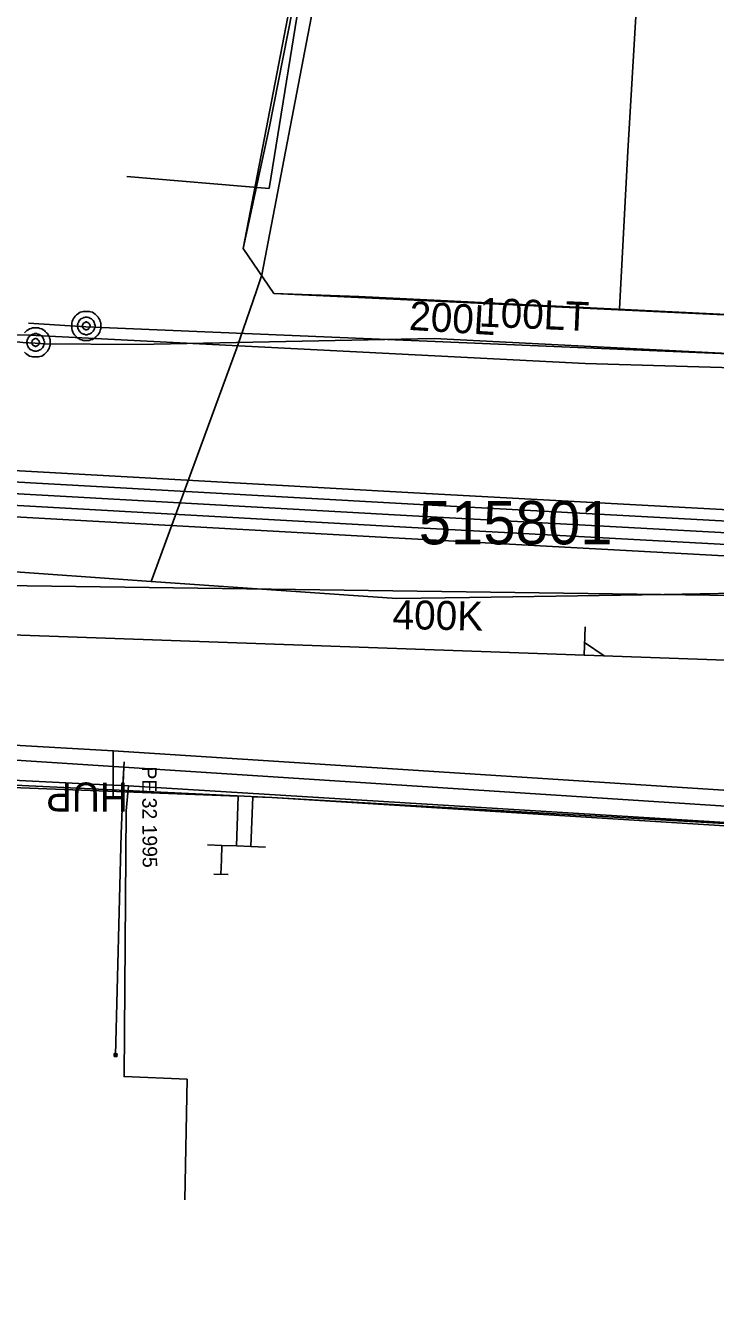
# Model space of a CAD drawing. Extents: x -746464 to -745690, y -1051581 to -1049993.
# Drawn here: x -746041.93 to -746018.12, y -1051053.52 to -1051009.02 of the extents above; entities that cross this region are included whole.
import ezdxf

# ---------------------------------------------------------------- set-up
doc = ezdxf.new("R2010")
doc.units = 0
for name, color, linetype in [('04_CETIN_neprovozovane', 7, 'Continuous'), ('04_CETIN_NN', 7, 'Continuous'), ('04_CETIN_sdelovaci_podzem', 7, 'Continuous'), ('45_Eltodo_popisy', 7, 'Continuous'), ('45_Eltodo_sdelovaci_kabel_ovladaci', 7, 'Continuous'), ('45_Eltodo_vedeni_NN_zemni', 7, 'Continuous'), ('48_Prazs_plynarenska_STL', 7, 'Continuous'), ('48_Prazs_plynarenska_STL_popisy', 7, 'Continuous'), ('51_PVaK_kanal_jednotna_overena poloha_rad', 7, 'Continuous'), ('51_PVaK_kanal_objekty', 7, 'Continuous'), ('51_PVaK_kanal_popisy', 7, 'Continuous'), ('51_PVaK_vodovod_chranicky_objekty', 7, 'Continuous'), ('51_PVaK_vodovod_overena poloha_pripojka', 7, 'Continuous'), ('51_PVaK_vodovod_overena poloha_rad', 7, 'Continuous'), ('51_PVaK_vodovod_popisy', 7, 'Continuous'), ('51_PVaK_vodovod_zruseno_overena poloha', 7, 'Continuous'), ('55_PREdi_NN', 7, 'Continuous'), ('55_PREdi_NN_popisy', 7, 'Continuous'), ('55_PREdi_NN_pripojovaci_misto', 7, 'Continuous')]:
    doc.layers.add(name, color=color, linetype=linetype)

msp = doc.modelspace()

# ---------------------------------------------------------------- linework, layer by layer
at = {"layer": '04_CETIN_neprovozovane'}
for points in [[(-746033.97, -1051018.17), (-746033.78, -1051017.62), (-746031.15, -1051003.88), (-746026.97, -1050980.66)], [(-746034.66, -1051020.17), (-746033.97, -1051018.17)], [(-746037.6, -1051028.2), (-746034.66, -1051020.17)]]:
    msp.add_lwpolyline(points, dxfattribs=at)
at = {"layer": '04_CETIN_NN'}
msp.add_lwpolyline([(-745990.44, -1051029.07), (-746014.93, -1051028.72), (-746046.95, -1051028.28), (-746057.75, -1051028.08)], dxfattribs=at)
at = {"layer": '04_CETIN_sdelovaci_podzem'}
for points in [[(-746041.8, -1051019.7), (-746066.87, -1051019.16), (-746078.87, -1051018.92), (-746094.33, -1051018.57)], [(-745983.89, -1051019.51), (-745987.42, -1051019.51), (-745987.76, -1051020.23), (-745995.21, -1051019.99), (-746003.75, -1051021.23), (-746022.61, -1051020.68)], [(-746022.61, -1051020.68), (-746041.8, -1051019.7)], [(-746019.9, -1051028.65), (-746026.61, -1051028.75), (-746029.12, -1051028.79), (-746037.6, -1051028.2), (-746043.11, -1051027.81), (-746047.71, -1051027.7)], [(-745990.44, -1051029.07), (-746014.93, -1051028.72), (-746046.95, -1051028.28), (-746057.75, -1051028.08)], [(-746005.89, -1051028.8), (-746017.39, -1051028.6), (-746019.9, -1051028.65)], [(-746038.39, -1051035.25), (-746039.64, -1051035.19), (-746050.85, -1051034.63)], [(-746038.39, -1051035.25), (-746038.47, -1051036.12), (-746038.54, -1051045.29), (-746036.36, -1051045.38)], [(-746012.15, -1051036.86), (-746038.39, -1051035.25)], [(-746038.47, -1051036.12), (-746038.54, -1051045.29)], [(-746036.36, -1051045.38), (-746036.44, -1051049.54)]]:
    msp.add_lwpolyline(points, dxfattribs=at)
at = {"layer": '45_Eltodo_sdelovaci_kabel_ovladaci'}
for points in [[(-746165.45, -1051019.12), (-746164.645, -1051018.484), (-746163.012, -1051015.524), (-746155.55, -1051020.103), (-746128.916, -1051021.082), (-746094.892, -1051022.957), (-746062.41, -1051024.051), (-746028.782, -1051025.923), (-745993.864, -1051027.813), (-745962.878, -1051029.504), (-745938.694, -1051029.59), (-745937.853, -1051017.666)], [(-746165.45, -1051019.12), (-746164.312, -1051018.623), (-746162.86, -1051016.086), (-746155.668, -1051020.501), (-746128.943, -1051021.481), (-746094.909, -1051023.356), (-746062.428, -1051024.45), (-746028.804, -1051026.323), (-745993.885, -1051028.213), (-745962.902, -1051029.904), (-745931.905, -1051029.989), (-745932.65, -1051042.244), (-745896.705, -1051050.601), (-745888.091, -1051054.568), (-745887.715, -1051053.926), (-745888.006, -1051054.643), (-745887.529, -1051054.877), (-745867.231, -1051055.559), (-745868.29, -1051094.52)]]:
    msp.add_lwpolyline(points, dxfattribs=at)
at = {"layer": '45_Eltodo_vedeni_NN_zemni'}
for points in [[(-746032.505, -1050989.371), (-746032.518, -1050989.571), (-746029.507, -1050989.761), (-746033.533, -1051014.636), (-746038.438, -1051014.221)], [(-746165.45, -1051019.12), (-746165.385, -1051018.211), (-746163.315, -1051014.399), (-746155.315, -1051019.309), (-746128.86, -1051020.284), (-746094.856, -1051022.157), (-746062.375, -1051023.251), (-746028.738, -1051025.124), (-745993.82, -1051027.014), (-745962.83, -1051028.706), (-745954.147, -1051028.453), (-745931.268, -1051028.32), (-745933.203, -1051055.903)], [(-746165.45, -1051019.12), (-746164.568, -1051017.613), (-746163.161, -1051014.992), (-746155.446, -1051019.718), (-746128.935, -1051020.682), (-746094.904, -1051022.556), (-746062.441, -1051023.642), (-746028.749, -1051025.516), (-745993.88, -1051027.407), (-745962.99, -1051029.049), (-745953.059, -1051029.043), (-745952.784, -1051028.189)], [(-746062.446, -1051024.85), (-746028.826, -1051026.722), (-746028.823, -1051026.722)], [(-746028.823, -1051026.722), (-745993.907, -1051028.612), (-745993.895, -1051028.613)]]:
    msp.add_lwpolyline(points, dxfattribs=at)
at = {"layer": '48_Prazs_plynarenska_STL'}
for points in [[(-746054.623, -1051033.192), (-746050.99, -1051033.36), (-746038.92, -1051034.04), (-746011.76, -1051035.79), (-745996.647, -1051036.51), (-745985.14, -1051037.06), (-745954.84, -1051038.05), (-745934.082, -1051039.371)], [(-746038.92, -1051034.04), (-746038.913, -1051035.14)], [(-746038.913, -1051035.14), (-746038.91, -1051035.639)]]:
    msp.add_lwpolyline(points, dxfattribs=at)
at = {"layer": '51_PVaK_kanal_jednotna_overena poloha_rad'}
msp.add_lwpolyline([(-746050.875, -1051029.746), (-746006.083, -1051031.326), (-746002.685, -1051031.446)], dxfattribs=at)
at = {"layer": '51_PVaK_kanal_objekty'}
msp.add_lwpolyline([(-746022.618, -1051029.766), (-746022.652, -1051030.742), (-746021.956, -1051030.766), (-746022.637, -1051030.302)], dxfattribs=at)
at = {"layer": '51_PVaK_vodovod_chranicky_objekty'}
for p, q in [((-746038.591, -1051035.42), (-746038.534, -1051034.42)), ((-746038.884, -1051044.593), (-746038.78, -1051044.497)), ((-746038.88, -1051044.494), (-746038.881, -1051044.514)), ((-746038.784, -1051044.597), (-746038.88, -1051044.494)), ((-746038.88, -1051044.494), (-746038.86, -1051044.494)), ((-746038.78, -1051044.497), (-746038.8, -1051044.497)), ((-746038.78, -1051044.497), (-746038.781, -1051044.517)), ((-746038.884, -1051044.593), (-746038.883, -1051044.573)), ((-746038.884, -1051044.593), (-746038.864, -1051044.594)), ((-746038.784, -1051044.597), (-746038.804, -1051044.597)), ((-746038.784, -1051044.597), (-746038.783, -1051044.577))]:
    msp.add_line(p, q, dxfattribs=at)
for points in [[(-746039.345, -1051019.379), (-746039.345, -1051019.334), (-746039.345, -1051019.273), (-746039.36, -1051019.228), (-746039.375, -1051019.167), (-746039.405, -1051019.122), (-746039.436, -1051019.076), (-746039.466, -1051019.046), (-746039.511, -1051019.001), (-746039.542, -1051018.97), (-746039.587, -1051018.94), (-746039.633, -1051018.91), (-746039.693, -1051018.895), (-746039.739, -1051018.879), (-746039.799, -1051018.879), (-746039.845, -1051018.879), (-746039.905, -1051018.879), (-746039.951, -1051018.879), (-746039.996, -1051018.895), (-746040.057, -1051018.91), (-746040.102, -1051018.94), (-746040.148, -1051018.97), (-746040.178, -1051019.001), (-746040.224, -1051019.046), (-746040.254, -1051019.076), (-746040.284, -1051019.122), (-746040.314, -1051019.167), (-746040.33, -1051019.228), (-746040.345, -1051019.273), (-746040.345, -1051019.334), (-746040.345, -1051019.379), (-746040.345, -1051019.44), (-746040.345, -1051019.485), (-746040.33, -1051019.531), (-746040.314, -1051019.592), (-746040.284, -1051019.637), (-746040.254, -1051019.682), (-746040.224, -1051019.713), (-746040.178, -1051019.758), (-746040.148, -1051019.788), (-746040.102, -1051019.819), (-746040.057, -1051019.849), (-746039.996, -1051019.864), (-746039.951, -1051019.879), (-746039.905, -1051019.879), (-746039.845, -1051019.879), (-746039.799, -1051019.879), (-746039.739, -1051019.879), (-746039.693, -1051019.864), (-746039.633, -1051019.849), (-746039.587, -1051019.819), (-746039.542, -1051019.788), (-746039.511, -1051019.758), (-746039.466, -1051019.713), (-746039.436, -1051019.682), (-746039.405, -1051019.637), (-746039.375, -1051019.592), (-746039.36, -1051019.531), (-746039.345, -1051019.485), (-746039.345, -1051019.44), (-746039.345, -1051019.379)], [(-746039.542, -1051019.379), (-746039.542, -1051019.349), (-746039.557, -1051019.319), (-746039.557, -1051019.288), (-746039.572, -1051019.258), (-746039.587, -1051019.228), (-746039.602, -1051019.198), (-746039.617, -1051019.182), (-746039.648, -1051019.152), (-746039.663, -1051019.137), (-746039.693, -1051019.122), (-746039.724, -1051019.107), (-746039.754, -1051019.092), (-746039.784, -1051019.092), (-746039.814, -1051019.076), (-746039.845, -1051019.076), (-746039.875, -1051019.076), (-746039.905, -1051019.092), (-746039.936, -1051019.092), (-746039.966, -1051019.107), (-746039.996, -1051019.122), (-746040.027, -1051019.137), (-746040.042, -1051019.152), (-746040.072, -1051019.182), (-746040.087, -1051019.198), (-746040.102, -1051019.228), (-746040.117, -1051019.258), (-746040.133, -1051019.288), (-746040.133, -1051019.319), (-746040.148, -1051019.349), (-746040.148, -1051019.379), (-746040.148, -1051019.41), (-746040.133, -1051019.44), (-746040.133, -1051019.47), (-746040.117, -1051019.501), (-746040.102, -1051019.531), (-746040.087, -1051019.561), (-746040.072, -1051019.576), (-746040.042, -1051019.607), (-746040.027, -1051019.622), (-746039.996, -1051019.637), (-746039.966, -1051019.652), (-746039.936, -1051019.667), (-746039.905, -1051019.667), (-746039.875, -1051019.682), (-746039.845, -1051019.682), (-746039.814, -1051019.682), (-746039.784, -1051019.667), (-746039.754, -1051019.667), (-746039.724, -1051019.652), (-746039.693, -1051019.637), (-746039.663, -1051019.622), (-746039.648, -1051019.607), (-746039.617, -1051019.576), (-746039.602, -1051019.561), (-746039.587, -1051019.531), (-746039.572, -1051019.501), (-746039.557, -1051019.47), (-746039.557, -1051019.44), (-746039.542, -1051019.41), (-746039.542, -1051019.379)], [(-746041.095, -1051019.95), (-746041.095, -1051019.904), (-746041.095, -1051019.844), (-746041.11, -1051019.798), (-746041.125, -1051019.738), (-746041.155, -1051019.692), (-746041.186, -1051019.647), (-746041.216, -1051019.616), (-746041.262, -1051019.571), (-746041.292, -1051019.541), (-746041.337, -1051019.51), (-746041.383, -1051019.48), (-746041.443, -1051019.465), (-746041.489, -1051019.45), (-746041.549, -1051019.45), (-746041.595, -1051019.45), (-746041.655, -1051019.45), (-746041.701, -1051019.45), (-746041.746, -1051019.465), (-746041.807, -1051019.48), (-746041.852, -1051019.51), (-746041.898, -1051019.541), (-746041.928, -1051019.571), (-746041.974, -1051019.616)], [(-746039.708, -1051019.379), (-746039.708, -1051019.364), (-746039.724, -1051019.349), (-746039.724, -1051019.334), (-746039.724, -1051019.319), (-746039.739, -1051019.319), (-746039.739, -1051019.304), (-746039.754, -1051019.288), (-746039.769, -1051019.273), (-746039.784, -1051019.273), (-746039.784, -1051019.258), (-746039.799, -1051019.258), (-746039.814, -1051019.258), (-746039.83, -1051019.243), (-746039.845, -1051019.243), (-746039.86, -1051019.243), (-746039.875, -1051019.258), (-746039.89, -1051019.258), (-746039.905, -1051019.258), (-746039.905, -1051019.273), (-746039.921, -1051019.273), (-746039.936, -1051019.288), (-746039.951, -1051019.304), (-746039.966, -1051019.319), (-746039.966, -1051019.334), (-746039.966, -1051019.349), (-746039.981, -1051019.364), (-746039.981, -1051019.379), (-746039.981, -1051019.395), (-746039.966, -1051019.41), (-746039.966, -1051019.425), (-746039.966, -1051019.44), (-746039.951, -1051019.455), (-746039.936, -1051019.47), (-746039.921, -1051019.485), (-746039.905, -1051019.501), (-746039.89, -1051019.501), (-746039.875, -1051019.501), (-746039.86, -1051019.516), (-746039.845, -1051019.516), (-746039.83, -1051019.516), (-746039.814, -1051019.501), (-746039.799, -1051019.501), (-746039.784, -1051019.501), (-746039.769, -1051019.485), (-746039.754, -1051019.47), (-746039.739, -1051019.455), (-746039.739, -1051019.44), (-746039.724, -1051019.44), (-746039.724, -1051019.425), (-746039.724, -1051019.41), (-746039.708, -1051019.395), (-746039.708, -1051019.379)], [(-746041.974, -1051020.283), (-746041.928, -1051020.328), (-746041.898, -1051020.359), (-746041.852, -1051020.389), (-746041.807, -1051020.419), (-746041.746, -1051020.435), (-746041.701, -1051020.45), (-746041.655, -1051020.45), (-746041.595, -1051020.45), (-746041.549, -1051020.45), (-746041.489, -1051020.45), (-746041.443, -1051020.435), (-746041.383, -1051020.419), (-746041.337, -1051020.389), (-746041.292, -1051020.359), (-746041.262, -1051020.328), (-746041.216, -1051020.283), (-746041.186, -1051020.253), (-746041.155, -1051020.207), (-746041.125, -1051020.162), (-746041.11, -1051020.101), (-746041.095, -1051020.056), (-746041.095, -1051020.01), (-746041.095, -1051019.95)], [(-746041.292, -1051019.95), (-746041.292, -1051019.919), (-746041.307, -1051019.889), (-746041.307, -1051019.859), (-746041.322, -1051019.828), (-746041.337, -1051019.798), (-746041.352, -1051019.768), (-746041.368, -1051019.753), (-746041.398, -1051019.722), (-746041.413, -1051019.707), (-746041.443, -1051019.692), (-746041.474, -1051019.677), (-746041.504, -1051019.662), (-746041.534, -1051019.662), (-746041.565, -1051019.647), (-746041.595, -1051019.647), (-746041.625, -1051019.647), (-746041.655, -1051019.662), (-746041.686, -1051019.662), (-746041.716, -1051019.677), (-746041.746, -1051019.692), (-746041.777, -1051019.707), (-746041.792, -1051019.722), (-746041.822, -1051019.753), (-746041.837, -1051019.768), (-746041.852, -1051019.798), (-746041.868, -1051019.828), (-746041.883, -1051019.859), (-746041.883, -1051019.889), (-746041.898, -1051019.919), (-746041.898, -1051019.95), (-746041.898, -1051019.98), (-746041.883, -1051020.01), (-746041.883, -1051020.041), (-746041.868, -1051020.071), (-746041.852, -1051020.101), (-746041.837, -1051020.132), (-746041.822, -1051020.147), (-746041.792, -1051020.177), (-746041.777, -1051020.192), (-746041.746, -1051020.207), (-746041.716, -1051020.222), (-746041.686, -1051020.238), (-746041.655, -1051020.238), (-746041.625, -1051020.253), (-746041.595, -1051020.253), (-746041.565, -1051020.253), (-746041.534, -1051020.238), (-746041.504, -1051020.238), (-746041.474, -1051020.222), (-746041.443, -1051020.207), (-746041.413, -1051020.192), (-746041.398, -1051020.177), (-746041.368, -1051020.147), (-746041.352, -1051020.132), (-746041.337, -1051020.101), (-746041.322, -1051020.071), (-746041.307, -1051020.041), (-746041.307, -1051020.01), (-746041.292, -1051019.98), (-746041.292, -1051019.95)], [(-746041.458, -1051019.95), (-746041.458, -1051019.935), (-746041.474, -1051019.919), (-746041.474, -1051019.904), (-746041.474, -1051019.889), (-746041.489, -1051019.889), (-746041.489, -1051019.874), (-746041.504, -1051019.859), (-746041.519, -1051019.844), (-746041.534, -1051019.844), (-746041.534, -1051019.828), (-746041.549, -1051019.828), (-746041.565, -1051019.828), (-746041.58, -1051019.813), (-746041.595, -1051019.813), (-746041.61, -1051019.813), (-746041.625, -1051019.828), (-746041.64, -1051019.828), (-746041.655, -1051019.828), (-746041.655, -1051019.844), (-746041.671, -1051019.844), (-746041.686, -1051019.859), (-746041.701, -1051019.874), (-746041.716, -1051019.889), (-746041.716, -1051019.904), (-746041.716, -1051019.919), (-746041.731, -1051019.935), (-746041.731, -1051019.95), (-746041.731, -1051019.965), (-746041.716, -1051019.98), (-746041.716, -1051019.995), (-746041.716, -1051020.01), (-746041.701, -1051020.025), (-746041.686, -1051020.041), (-746041.671, -1051020.056), (-746041.655, -1051020.071), (-746041.64, -1051020.071), (-746041.625, -1051020.071), (-746041.61, -1051020.086), (-746041.595, -1051020.086), (-746041.58, -1051020.086), (-746041.565, -1051020.071), (-746041.549, -1051020.071), (-746041.534, -1051020.071), (-746041.519, -1051020.056), (-746041.504, -1051020.041), (-746041.489, -1051020.025), (-746041.489, -1051020.01), (-746041.474, -1051020.01), (-746041.474, -1051019.995), (-746041.474, -1051019.98), (-746041.458, -1051019.965), (-746041.458, -1051019.95)], [(-746038.83, -1051044.495), (-746038.835, -1051044.495), (-746038.84, -1051044.496), (-746038.845, -1051044.497), (-746038.85, -1051044.499), (-746038.855, -1051044.502), (-746038.86, -1051044.504), (-746038.864, -1051044.507), (-746038.868, -1051044.511), (-746038.871, -1051044.515), (-746038.874, -1051044.519), (-746038.877, -1051044.524), (-746038.88, -1051044.529), (-746038.881, -1051044.534), (-746038.882, -1051044.539), (-746038.882, -1051044.544), (-746038.882, -1051044.549), (-746038.882, -1051044.554), (-746038.881, -1051044.559), (-746038.879, -1051044.564), (-746038.876, -1051044.569), (-746038.873, -1051044.573), (-746038.87, -1051044.577), (-746038.867, -1051044.581), (-746038.863, -1051044.584), (-746038.859, -1051044.587), (-746038.854, -1051044.591), (-746038.849, -1051044.593), (-746038.844, -1051044.594), (-746038.839, -1051044.595), (-746038.834, -1051044.595), (-746038.829, -1051044.596), (-746038.824, -1051044.595), (-746038.819, -1051044.594), (-746038.814, -1051044.592), (-746038.809, -1051044.589), (-746038.805, -1051044.587), (-746038.801, -1051044.584), (-746038.796, -1051044.58), (-746038.793, -1051044.576), (-746038.79, -1051044.572), (-746038.787, -1051044.567), (-746038.785, -1051044.562), (-746038.784, -1051044.557), (-746038.782, -1051044.552), (-746038.782, -1051044.547), (-746038.782, -1051044.542), (-746038.783, -1051044.537), (-746038.784, -1051044.532), (-746038.785, -1051044.527), (-746038.788, -1051044.522), (-746038.791, -1051044.518), (-746038.794, -1051044.514), (-746038.798, -1051044.51), (-746038.802, -1051044.507), (-746038.805, -1051044.503), (-746038.81, -1051044.5), (-746038.815, -1051044.498), (-746038.82, -1051044.497), (-746038.825, -1051044.496), (-746038.83, -1051044.495)]]:
    msp.add_lwpolyline(points, dxfattribs=at)
at = {"layer": '51_PVaK_vodovod_overena poloha_pripojka'}
msp.add_line((-746038.55, -1051034.61), (-746038.56, -1051034.88), dxfattribs=at)
msp.add_lwpolyline([(-746038.56, -1051034.88), (-746038.639, -1051036.908), (-746038.831, -1051044.547)], dxfattribs=at)
at = {"layer": '51_PVaK_vodovod_overena poloha_rad'}
for points in [[(-746041.61, -1051019.98), (-746042.03, -1051019.95), (-746042.24, -1051019.93)], [(-745999.84, -1051021.01), (-746000.27, -1051020.98), (-746000.66, -1051020.94), (-746014.3, -1051020.5), (-746027.83, -1051019.81), (-746038.07, -1051020.02), (-746041.31, -1051020), (-746041.42, -1051019.99), (-746041.61, -1051019.98)], [(-745957.09, -1051038.52), (-745984.92, -1051037.62), (-746012.07, -1051036.32), (-746038.55, -1051034.61), (-746050.81, -1051033.81), (-746077.51, -1051033.22)]]:
    msp.add_lwpolyline(points, dxfattribs=at)
at = {"layer": '51_PVaK_vodovod_zruseno_overena poloha'}
for p, q in [((-746039.86, -1051019.41), (-746041.84, -1051019.29)), ((-746000.52, -1051021.07), (-746039.86, -1051019.41))]:
    msp.add_line(p, q, dxfattribs=at)
at = {"layer": '55_PREdi_NN'}
for points in [[(-746029.221, -1050989.851), (-746029.798, -1050992.984), (-746030.146, -1050994.872), (-746030.876, -1050998.845), (-746031.74, -1051003.504), (-746033.533, -1051012.556), (-746034.422, -1051016.706), (-746033.363, -1051018.26), (-746030.431, -1051018.367), (-745978.926, -1051020.881), (-745968.352, -1051021.304), (-745956.326, -1051021.94), (-745951.022, -1051022.089), (-745932.338, -1051022.282)], [(-746030.987, -1050998.85), (-746034.422, -1051016.706), (-746033.363, -1051018.26), (-745995.737, -1051020.047), (-745994.563, -1051020.101), (-745994.518, -1051019.089)], [(-745933.351, -1051040.912), (-745941.504, -1051040.452), (-745958.538, -1051039.744), (-745969.12, -1051039.482), (-746015.2, -1051036.705), (-746033.432, -1051035.653), (-746045.186, -1051035.092), (-746119.381, -1051032.383), (-746168.04, -1051032.305), (-746181.2, -1051031.6)], [(-746034.659, -1051037.328), (-746034.595, -1051035.609), (-746045.123, -1051035.208), (-746045.151, -1051035.971)], [(-746033.432, -1051035.653), (-746034.095, -1051035.627), (-746034.159, -1051037.346)], [(-746012.37, -1051038.468), (-746012.277, -1051036.978), (-746033.432, -1051035.653)], [(-746033.659, -1051037.365), (-746034.159, -1051037.346), (-746034.659, -1051037.328), (-746035.159, -1051037.309), (-746035.658, -1051037.291)], [(-746035.159, -1051037.309), (-746035.177, -1051037.809)]]:
    msp.add_lwpolyline(points, dxfattribs=at)
at = {"layer": '55_PREdi_NN_popisy'}
msp.add_lwpolyline([(-746021.423, -1051018.79), (-746021.138, -1051013.345), (-746020.615, -1051004.424)], dxfattribs=at)
at = {"layer": '55_PREdi_NN_pripojovaci_misto'}
for p, q in [((-746035.177, -1051037.809), (-746035.194, -1051038.309)), ((-746035.444, -1051038.3), (-746034.945, -1051038.317))]:
    msp.add_line(p, q, dxfattribs=at)

# ---------------------------------------------------------------- texts
at = {"layer": '45_Eltodo_popisy'}
msp.add_text('515801', height=1.5, dxfattribs=at).set_placement((-746028.363, -1051026.919))
at = {"layer": '48_Prazs_plynarenska_STL_popisy'}
for s, height, rotation, p in [('PE 32 1995', 0.5, 270.3646, (-746037.917, -1051034.586)), ('HUP', 1, 180, (-746038.41, -1051035.139))]:
    msp.add_text(s, height=height, rotation=rotation, dxfattribs=at).set_placement(p)
at = {"layer": '51_PVaK_kanal_popisy'}
msp.add_text('400K', height=1, rotation=358.9805, dxfattribs=at).set_placement((-746029.272, -1051029.839))
at = {"layer": '51_PVaK_vodovod_popisy'}
for s, rotation, p in [('200L', 356.5161, (-746028.715, -1051019.517)), ('100LT', 357.5842, (-746026.292, -1051019.399))]:
    msp.add_text(s, height=1, rotation=rotation, dxfattribs=at).set_placement(p)

doc.saveas('drawing.dxf')
